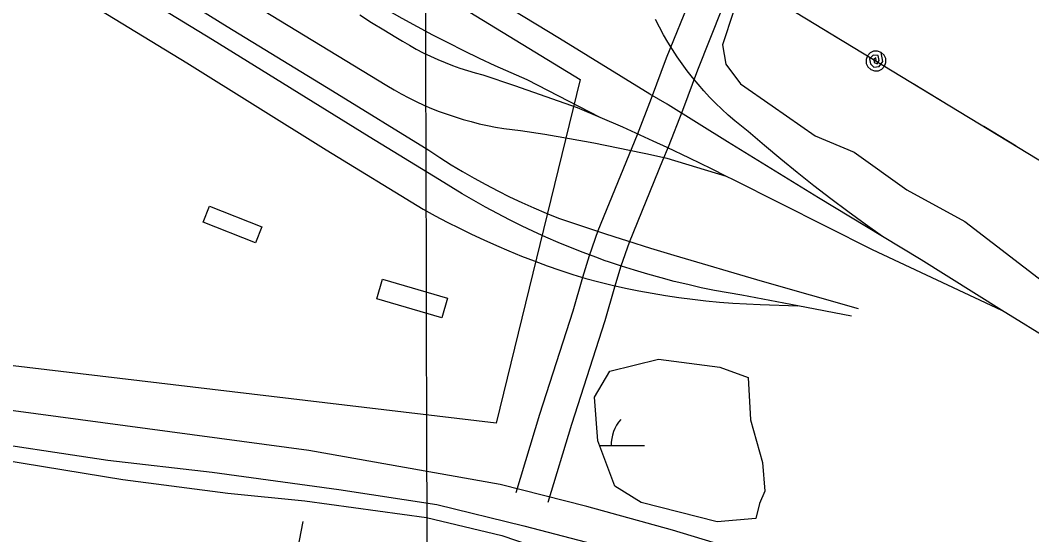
# Model space of a CAD drawing. Extents: x 3355677 to 3393573, y 612928 to 638357.
# Drawn here: x 3369957 to 3370865, y 624658 to 625120 of the extents above; entities that cross this region are included whole.
import ezdxf

# ---------------------------------------------------------------- set-up
doc = ezdxf.new("R2010")
doc.units = 0
for name, color, linetype in [('V-BLDG-OTLN', 7, 'Continuous'), ('V-GRID-MAJR', 7, 'Continuous'), ('V-LEVE-TOET', 7, 'Continuous'), ('V-RAIL-TRAK', 7, 'Continuous'), ('V-ROAD-CNTR', 7, 'Continuous'), ('V-SITE-OTLN', 7, 'Continuous'), ('V-TOPO-SHOR', 7, 'Continuous'), ('V-UTIL-LINE', 7, 'Continuous'), ('V-WETL-SWMP', 7, 'Continuous')]:
    doc.layers.add(name, color=color, linetype=linetype)

msp = doc.modelspace()

# ---------------------------------------------------------------- linework, layer by layer
at = {"layer": 'V-BLDG-OTLN'}
for points in [[(3370126.47, 624953.14), (3370173.49, 624934.62), (3370167.86, 624920.34), (3370120.84, 624938.86)], [(3370281.77, 624887.6), (3370340.19, 624870.5), (3370335.02, 624852.83), (3370276.6, 624869.93)]]:
    msp.add_lwpolyline(points, close=True, dxfattribs=at)
at = {"layer": 'V-GRID-MAJR'}
msp.add_spline([(3370337.43, 618339.64), (3370322.45, 624397.81), (3370307.46, 630459.07), (3370292.48, 636520.35), (3370292.47, 636523.41)], degree=3, dxfattribs=at)
at = {"layer": 'V-LEVE-TOET'}
for points in [[(3369007.2, 624840.41), (3369125.32, 624827.63), (3369210.79, 624817.97), (3369328.09, 624803.99), (3369418, 624794.69), (3369520.4, 624784.07), (3369580.84, 624774.24), (3369657.03, 624765.07), (3369763.82, 624749.17), (3369904.09, 624731.34), (3370048.75, 624707.83), (3370143.07, 624695.67)], [(3370143.07, 624695.67), (3370212.01, 624688.58), (3370321.24, 624673.87), (3370388.88, 624657.51), (3370455.66, 624634.71), (3370555.09, 624607.57), (3370672.58, 624569.78), (3370755.52, 624548.84), (3370845.27, 624522.2), (3370933, 624495.17), (3371026.35, 624465.67), (3371081.85, 624444.58), (3371116.84, 624432.56), (3371146.6, 624420.58), (3371158.7, 624420.47), (3371167.79, 624419.19), (3371195.38, 624415.3), (3371215.08, 624407.85), (3371284.24, 624380.19), (3371404.07, 624333.9)]]:
    msp.add_lwpolyline(points, dxfattribs=at)
at = {"layer": 'V-RAIL-TRAK'}
for points in [[(3369085.22, 625866.92), (3369200.38, 625795.25), (3369326.4, 625718.64), (3369456.41, 625637.55), (3369567.97, 625568.74), (3369689.97, 625494.18), (3369807.54, 625421.68), (3369904.26, 625362.69), (3370014.63, 625295.5), (3370106.52, 625238.16), (3370188.38, 625187.78), (3370285.51, 625129.59), (3370299.11, 625121.89), (3370312.81, 625114.37), (3370326.61, 625107.02), (3370340.49, 625099.85), (3370354.47, 625092.86), (3370368.54, 625086.05), (3370382.69, 625079.42), (3370396.93, 625072.97), (3370411.25, 625066.7), (3370476.88, 625033.07)], [(3369961.31, 625225.26), (3370058.03, 625167.07), (3370142.29, 625114.25), (3370237, 625056.48), (3370323.28, 625003.24), (3370333.29, 624996.68), (3370343.43, 624990.32), (3370353.7, 624984.17), (3370364.08, 624978.22), (3370374.58, 624972.47), (3370385.18, 624966.93), (3370395.9, 624961.61), (3370406.72, 624956.49), (3370417.64, 624951.59), (3370428.65, 624946.91), (3370439.76, 624942.45), (3370460.3, 624935.38), (3370480.92, 624928.53), (3370489.37, 624926.03), (3370501.6, 624921.88), (3370522.35, 624915.45), (3370543.17, 624909.22), (3370622.45, 624885.9), (3370708.59, 624861.31)], [(3370702.88, 624854.5), (3370654.64, 624863.61), (3370604.18, 624873.15), (3370592, 624875.22), (3370579.87, 624877.49), (3370567.77, 624879.98), (3370555.73, 624882.68), (3370543.72, 624885.59), (3370531.78, 624888.72), (3370519.89, 624892.05), (3370508.06, 624895.6), (3370496.29, 624899.34), (3370484.6, 624903.3), (3370481.78, 624904.13), (3370473.22, 624907.34), (3370461.91, 624911.57), (3370450.67, 624915.99), (3370439.51, 624920.61), (3370428.43, 624925.41), (3370417.43, 624930.4), (3370406.52, 624935.57), (3370395.69, 624940.93), (3370384.96, 624946.47), (3370374.33, 624952.19), (3370363.79, 624958.1), (3370353.36, 624964.18), (3370343.03, 624970.43), (3370332.81, 624976.86), (3370269.72, 625015.43), (3370129.27, 625102.26), (3370018.11, 625170.26)], [(3371460.74, 624476.42), (3371358.41, 624539.1), (3371251.26, 624605.05), (3371146.13, 624670.57), (3371045, 624732.43), (3370932.64, 624801.25), (3370837.53, 624859.83), (3370765.3, 624904.88), (3370730.58, 624925.83), (3370672.99, 624960.6), (3370591.53, 625010.98), (3370538.16, 625044.15), (3370537.3, 625044.65), (3370521.7, 625053.59), (3370440.64, 625103.56), (3370345.93, 625161.32)], [(3370002.14, 625145.39), (3370106.08, 625081.89), (3370231.28, 625003.67), (3370318.36, 624950.42), (3370329.08, 624944.53), (3370339.89, 624938.82), (3370350.8, 624933.29), (3370361.79, 624927.94), (3370372.87, 624922.78), (3370384.04, 624917.79), (3370395.29, 624912.99), (3370406.61, 624908.38), (3370418.01, 624903.96), (3370429.48, 624899.72), (3370441.01, 624895.67), (3370452.62, 624891.82), (3370464.28, 624888.15), (3370476.08, 624885.09), (3370487.93, 624882.25), (3370499.83, 624879.61), (3370511.77, 624877.18), (3370523.75, 624874.97), (3370535.77, 624872.96), (3370547.83, 624871.18), (3370559.91, 624869.6), (3370572.02, 624868.24), (3370584.16, 624867.09), (3370596.31, 624866.16), (3370608.47, 624865.44), (3370620.65, 624864.93), (3370654.64, 624863.61)], [(3370174.93, 625128.58), (3370285.69, 625061.39), (3370292.13, 625057.52), (3370298.66, 625053.83), (3370305.3, 625050.32), (3370312.02, 625046.99), (3370318.84, 625043.84), (3370325.73, 625040.88), (3370332.71, 625038.11), (3370339.76, 625035.53), (3370346.87, 625033.14), (3370354.05, 625030.95), (3370361.29, 625028.95), (3370368.57, 625027.15), (3370375.9, 625025.55), (3370383.27, 625024.15), (3370390.69, 625022.95), (3370398.12, 625021.95), (3370405.58, 625021.15), (3370427.59, 625017.63), (3370449.56, 625013.85), (3370471.47, 625009.82), (3370493.34, 625005.52), (3370515.15, 625000.96), (3370519.66, 624999.96), (3370536.91, 624996.14), (3370590.34, 624980.11)], [(3370261.37, 625124.71), (3370272.05, 625117.91), (3370282.85, 625111.31), (3370293.76, 625104.9), (3370299.77, 625101.09), (3370305.89, 625097.46), (3370312.11, 625094), (3370318.42, 625090.72), (3370324.82, 625087.61), (3370331.31, 625084.69), (3370337.88, 625081.95), (3370344.53, 625079.4), (3370351.24, 625077.04), (3370358.02, 625074.86), (3370364.85, 625072.89), (3370371.74, 625071.1), (3370400.11, 625061.49), (3370428.4, 625051.68), (3370456.62, 625041.67), (3370476.88, 625033.07), (3370497.05, 625024.26), (3370524.52, 625011.82), (3370537.11, 625006), (3370557, 624996.55), (3370576.78, 624986.9), (3370590.34, 624980.11), (3370596.47, 624977.04), (3370721.4, 624914.16), (3370837.53, 624859.83)], [(3370730.58, 624925.83), (3370714.99, 624936.94), (3370699.53, 624948.25), (3370684.23, 624959.75), (3370669.07, 624971.45), (3370654.06, 624983.34), (3370639.21, 624995.43), (3370624.51, 625007.7), (3370609.97, 625020.16), (3370603.87, 625024.91), (3370597.9, 625029.83), (3370592.06, 625034.91), (3370586.37, 625040.15), (3370580.81, 625045.54), (3370575.41, 625051.07), (3370570.16, 625056.75), (3370565.06, 625062.57), (3370560.12, 625068.53), (3370555.34, 625074.61), (3370550.73, 625080.83), (3370546.29, 625087.16), (3370542.02, 625093.62), (3370537.93, 625100.18), (3370534.02, 625106.86), (3370530.29, 625113.64), (3370526.74, 625120.51)]]:
    msp.add_lwpolyline(points, dxfattribs=at)
at = {"layer": 'V-ROAD-CNTR'}
for points in [[(3370401.74, 624696.23), (3370423, 624766.38), (3370452.88, 624859.26), (3370461.7, 624889.35), (3370467.5, 624908.74), (3370475.33, 624931.33), (3370505.78, 625005.65), (3370510.59, 625017.38), (3370523.28, 625049.98), (3370536.74, 625086.23), (3370558.99, 625141.62)], [(3370430.46, 624687.53), (3370451.64, 624757.43), (3370481.57, 624850.45), (3370490.46, 624880.84), (3370496.06, 624899.52), (3370503.41, 624920.73), (3370533.54, 624994.27), (3370538.45, 625006.25), (3370551.32, 625039.32), (3370564.72, 625075.42), (3370587.06, 625131.01)], [(3371301.73, 624432.01), (3370542.21, 624662.24), (3370465.11, 624683.75), (3370387.45, 624703.48), (3370215.75, 624733.85), (3369005.65, 624896.4)]]:
    msp.add_lwpolyline(points, dxfattribs=at)
at = {"layer": 'V-SITE-OTLN'}
msp.add_lwpolyline([(3368804.93, 624989.01), (3368712.05, 624989.86), (3367780.43, 625064.22), (3367960.12, 626062.43), (3368213.93, 626114.16), (3368483.67, 626245.12), (3369427.84, 625696.06), (3370459.11, 625066.82), (3370383.67, 624758.43), (3369690.27, 624840.75), (3369383.43, 624900.98)], close=True, dxfattribs=at)
at = {"layer": 'V-TOPO-SHOR'}
for points in [[(3370596.89, 625127.69), (3370587.09, 625097.8), (3370590.01, 625080.69), (3370603.02, 625062.91), (3370631.42, 625043.04), (3370670.12, 625016.35), (3370705.01, 625001.46), (3370752.33, 624967.69), (3370804.47, 624939.47), (3370882.1, 624879.93), (3370951.45, 624834.18), (3371016.09, 624794.09), (3371082.95, 624752.01), (3371153.2, 624712.98), (3371224.3, 624674.23), (3371292.53, 624629.06), (3371360.25, 624588.09), (3371434.94, 624544.26)], [(3369904.21, 624744.93), (3370035.32, 624725.09), (3370128.83, 624714.3), (3370242.58, 624698.77), (3370330.68, 624685.54), (3370408.78, 624666.19), (3370506.3, 624640.86), (3370583.94, 624616.55), (3370687.21, 624586.2), (3370763.62, 624563.55), (3370837.56, 624541.34), (3370916.01, 624515.36), (3371012.66, 624485.49), (3371067.19, 624470.91), (3371115.52, 624456.39)]]:
    msp.add_lwpolyline(points, dxfattribs=at)
at = {"layer": 'V-UTIL-LINE'}
msp.add_line((3370210.22, 624670.02), (3370193.14, 624583.29), dxfattribs=at)
for points in [[(3370599.11, 625159.68), (3372100.07, 624248.95), (3374010.01, 623067.38), (3375042.47, 622420.24), (3377493.47, 620930.22), (3377817.56, 620611.13), (3378636.12, 620112.98)], [(3370662.37, 625121.29), (3370691.44, 625103.65)], [(3370724.78, 625083.42), (3370724.61, 625086.3), (3370722.79, 625084.85), (3370723.02, 625082.11), (3370725.68, 625080.88), (3370727.58, 625083.7), (3370726.57, 625088.28), (3370722.33, 625088.77), (3370718.8, 625085.43), (3370719.66, 625080.94), (3370722.89, 625077.84), (3370727.66, 625078.54), (3370730.79, 625083.07), (3370729.45, 625091.12), (3370726.15, 625092.32), (3370722.64, 625092.17), (3370719.46, 625090.68), (3370717.09, 625088.09), (3370715.89, 625084.79), (3370716.04, 625081.28), (3370717.52, 625078.1), (3370720.11, 625075.73), (3370723.41, 625074.53), (3370726.92, 625074.68), (3370730.1, 625076.17), (3370732.48, 625078.75), (3370733.68, 625082.05), (3370733.52, 625085.56), (3370732.04, 625088.74), (3370729.45, 625091.12)], [(3370758.13, 625063.19), (3370787.19, 625045.56)], [(3370821.39, 625024.81), (3370850.46, 625007.17)]]:
    msp.add_lwpolyline(points, dxfattribs=at)
at = {"layer": 'V-WETL-SWMP'}
msp.add_line((3370476.72, 624738.22), (3370517.07, 624738.33), dxfattribs=at)
msp.add_lwpolyline([(3370582.05, 624669.74), (3370513.85, 624687.17), (3370490.45, 624701.95), (3370475.12, 624742.44), (3370472.12, 624781.69), (3370485.78, 624805.1), (3370529.59, 624815.91), (3370584.44, 624808.69), (3370610.13, 624799.49), (3370612.03, 624761.36), (3370622.89, 624723.16), (3370624.89, 624697.36), (3370620.31, 624686.2), (3370616.82, 624672.78)], close=True, dxfattribs=at)
msp.add_arc((3370522.32, 624738.82), 35.25, 139.37818, 180.92184, dxfattribs=at)

doc.saveas('drawing.dxf')
